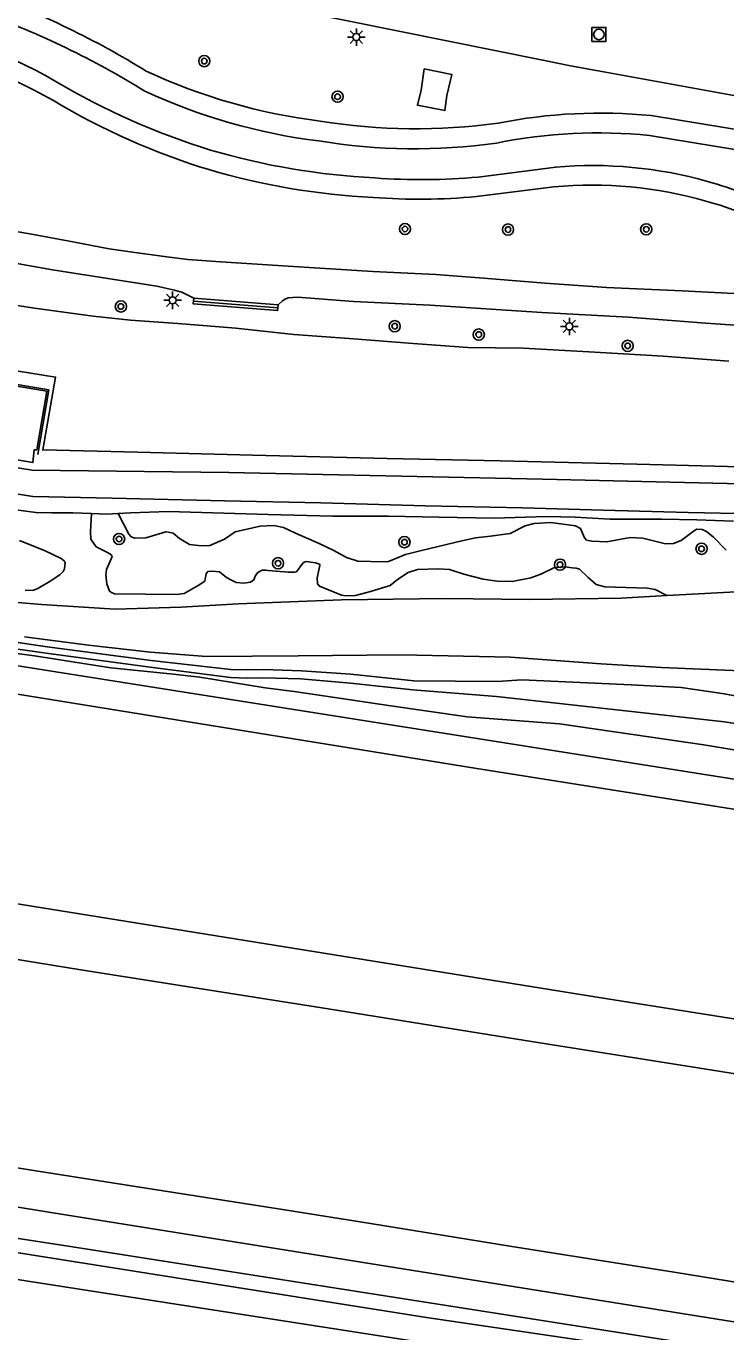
# Model space of a CAD drawing. Extents: x 132994 to 136000, y 393499 to 395512.
# Drawn here: x 133173.4 to 133223.3, y 394251.1 to 394344.1 of the extents above; entities that cross this region are included whole.
import ezdxf

# ---------------------------------------------------------------- set-up
doc = ezdxf.new("R2010")
doc.units = 0
for name, color, linetype in [('gg-bbg-lage trafo', 7, 'Continuous'), ('gg-knt-BGT kruinlijn', 7, 'Continuous'), ('gg-knt-verharding', 7, 'Continuous'), ('gg-kntw-beschoeiing', 7, 'Continuous'), ('gg-kntw-bovenkant insteek waterloop', 7, 'Continuous'), ('gg-kntw-waterlijn', 7, 'Continuous'), ('gt-symb-boom', 7, 'Continuous'), ('gt-symb-lichtmast', 7, 'Continuous'), ('gt-symb-rioolschacht', 7, 'Continuous'), ('gx-grn-maaiveld', 7, 'Continuous')]:
    doc.layers.add(name, color=color, linetype=linetype)

# ---------------------------------------------------------------- blocks, each defined once
blk = doc.blocks.new('gt0-BOOM')
at = {"layer": 'gt-symb-boom'}
for radius in [0.4, 0.2]:
    blk.add_circle((0, 0), radius, dxfattribs=at)
blk = doc.blocks.new('gt0-LMAST')
at = {"layer": 'gt-symb-lichtmast'}
for p, q in [((-0.182, 0.173), (-0.447, 0.438)), ((-0.005, 0.246), (-0.005, 0.621)), ((0.172, 0.173), (0.437, 0.438)), ((-0.255, -0.004), (-0.63, -0.004)), ((-0.182, -0.181), (-0.447, -0.446)), ((-0.005, -0.254), (-0.005, -0.629)), ((0.437, -0.446), (0.172, -0.181)), ((0.245, -0.004), (0.62, -0.004))]:
    blk.add_line(p, q, dxfattribs=at)
blk.add_circle((-0.005, -0.004), 0.25, dxfattribs=at)
blk = doc.blocks.new('gt0-RS')
at = {"layer": 'gt-symb-rioolschacht'}
blk.add_lwpolyline([(-0.5, -0.5), (0.5, -0.5), (0.5, 0.5), (-0.5, 0.5)], close=True, dxfattribs=at)
blk.add_circle((0, 0), 0.375, dxfattribs=at)

msp = doc.modelspace()

# ---------------------------------------------------------------- linework, layer by layer
at = {"layer": 'gg-bbg-lage trafo'}
msp.add_lwpolyline([(133201.797, 394341.068), (133201.566, 394339.537), (133201.303, 394338.475), (133203.257, 394338.097), (133203.39, 394339.175), (133203.765, 394340.661), (133201.797, 394341.068)], dxfattribs=at)
at = {"layer": 'gg-knt-BGT kruinlijn'}
for points in [[(133178.082, 394309.383), (133176.741, 394309.44), (133175.233, 394309.453), (133174.115, 394309.465), (133172.874, 394309.637), (133166.885, 394310.747), (133163.33, 394311.334), (133159.658, 394311.898), (133157.039, 394312.426), (133154.406, 394312.865), (133151.929, 394313.202), (133149.23, 394313.617), (133147.753, 394313.801), (133146.086, 394314.076), (133143.984, 394314.352), (133140.169, 394315.056), (133136.836, 394315.423)], [(133223.837, 394308.848), (133221.222, 394308.951), (133218.713, 394308.999), (133215.042, 394308.992), (133212.552, 394309.133), (133210.499, 394309.17), (133206.778, 394309.052), (133202.836, 394309.124), (133199.25, 394309.195), (133195.275, 394309.194), (133190.662, 394309.32), (133187.517, 394309.428), (133183.569, 394309.535), (133180.867, 394309.431), (133179.992, 394309.383)], [(133178.082, 394309.383), (133179.163, 394309.337), (133179.992, 394309.383)]]:
    msp.add_lwpolyline(points, dxfattribs=at)
at = {"layer": 'gg-knt-verharding'}
msp.add_lwpolyline([(133164.147, 394350.681), (133172.02, 394349.296), (133184.77, 394346.838), (133196.55, 394344.438), (133210.248, 394341.686), (133212.206, 394341.28), (133214.181, 394340.932), (133230.911, 394337.881)], dxfattribs=at)
at = {"layer": 'gg-kntw-beschoeiing'}
for p, q in [((133191.361, 394324.054), (133185.345, 394324.529)), ((133160.37, 394320.622), (133175.034, 394318.193)), ((133175.034, 394318.193), (133174.25, 394313.601)), ((133160.791, 394314.617), (133173.849, 394312.481)), ((133173.849, 394312.481), (133187.874, 394312.324)), ((133187.874, 394312.324), (133210.226, 394311.829)), ((133210.226, 394311.829), (133228.151, 394311.431))]:
    msp.add_line(p, q, dxfattribs=at)
at = {"layer": 'gg-kntw-bovenkant insteek waterloop'}
msp.add_line((133205.522, 394331.965), (133211.035, 394332.659), dxfattribs=at)
for points in [[(133251.819, 394333.114), (133230.251, 394335.712), (133217.969, 394337.738)], [(133000, 394279.676), (133030.542, 394275.9), (133128.462, 394261.71), (133226.429, 394246.505)]]:
    msp.add_lwpolyline(points, dxfattribs=at)
for centre, radius, start, end in [((133149.266, 394287.916), 62.273, 58.30145, 70.03749), ((133158.111, 394308.803), 34.611, 60.07929, 81.43465), ((133199.501, 394378.584), 41.556, 245.07345, 262.9296), ((133201.358, 394382.383), 50.74, 239.19729, 252.90175), ((133214.347, 394300.606), 37.308, 84.4292, 101.27624), ((133201.216, 394379.247), 42.456, 260.74223, 277.90076), ((133200.683, 394382.418), 50.579, 253.64411, 267.12015), ((133213.745, 394303.259), 29.524, 74.06415, 95.26621), ((133201.456, 394376.644), 44.863, 265.76325, 275.19942), ((133216.963, 394313.184), 19.101, 58.21301, 75.17347)]:
    msp.add_arc(centre, radius, start, end, dxfattribs=at)
at = {"layer": 'gg-kntw-waterlijn'}
msp.add_line((133205.645, 394333.36), (133211.157, 394334.053), dxfattribs=at)
msp.add_lwpolyline([(133217.855, 394336.323), (133230.137, 394334.296), (133251.705, 394331.699)], dxfattribs=at)
for centre, radius, start, end in [((133149.145, 394286.496), 62.28, 58.29786, 70.03298), ((133158.241, 394310.209), 34.598, 60.07992, 81.44245), ((133201.452, 394383.714), 50.67, 239.18771, 252.91133), ((133199.387, 394377.178), 41.565, 245.07932, 262.92981), ((133214.234, 394299.227), 37.272, 84.42509, 101.2903), ((133201.104, 394377.791), 42.416, 260.72957, 277.90437), ((133200.794, 394383.742), 50.507, 253.63446, 267.12979), ((133213.869, 394304.672), 29.505, 74.05686, 95.27448), ((133201.582, 394377.755), 44.581, 265.73329, 275.22938), ((133217.092, 394314.585), 19.093, 58.21916, 75.186)]:
    msp.add_arc(centre, radius, start, end, dxfattribs=at)
at = {"layer": 'gx-grn-maaiveld'}
for p, q in [((133185.361, 394324.738), (133191.377, 394324.264)), ((133103.913, 394309.44), (133449.783, 394254.74))]:
    msp.add_line(p, q, dxfattribs=at)
for points in [[(133145.321, 394331.355), (133146.302, 394331.528), (133148.777, 394331.234), (133153.712, 394330.317), (133159.585, 394329.463), (133164.468, 394328.663), (133175.308, 394326.754), (133182.738, 394325.589), (133183.992, 394325.311), (133184.576, 394325.128), (133185.361, 394324.738)], [(133106.604, 394330.072), (133140.348, 394324.806), (133175.524, 394319.111), (133174.608, 394313.924), (133181.381, 394313.751), (133189.55, 394313.559), (133199.155, 394313.322), (133207.204, 394313.148), (133216.938, 394312.901), (133228.006, 394312.631), (133237.489, 394312.403), (133248.181, 394312.137), (133257.392, 394311.896), (133266.593, 394311.78), (133267.914, 394312.946), (133270.189, 394314.954), (133273.776, 394318.12), (133279.761, 394323.404)], [(133105.897, 394323.882), (133128.943, 394320.173), (133145.869, 394317.535), (133168.423, 394313.94), (133173.91, 394313.024), (133174.004, 394313.94), (133174.187, 394313.935), (133174.9, 394318.114), (133160.351, 394320.518), (133132.779, 394324.912), (133106.467, 394329.065)], [(133170.493, 394329.871), (133173.947, 394329.26), (133176.752, 394328.735), (133179.346, 394328.255), (133180.994, 394328.012), (133183.451, 394327.668), (133184.95, 394327.479), (133186.933, 394327.344), (133191.704, 394327.033), (133198.128, 394326.641), (133202.624, 394326.417), (133206.019, 394326.161), (133210.397, 394325.793), (133214.788, 394325.483), (133220.174, 394325.262), (133224.328, 394325.038)], [(133169.555, 394324.718), (133174.027, 394324.025), (133178.193, 394323.438), (133180.867, 394323.163), (133184.221, 394322.937), (133188.36, 394322.594), (133192.491, 394322.155), (133196.453, 394321.87), (133200.997, 394321.51), (133204.899, 394321.206), (133208.844, 394321.173), (133213.941, 394320.896), (133218.812, 394320.607), (133223.496, 394320.238)], [(133185.361, 394324.738), (133185.328, 394324.319), (133191.344, 394323.845), (133191.377, 394324.264)], [(133191.377, 394324.264), (133191.701, 394324.543), (133191.88, 394324.664), (133192.104, 394324.757), (133192.751, 394324.81), (133196.744, 394324.498), (133202.205, 394324.225), (133210.163, 394323.699), (133216.347, 394323.369), (133221.867, 394322.962), (133228.436, 394322.492)], [(133169.434, 394311.313), (133173.91, 394310.607), (133179.548, 394310.493), (133187.554, 394310.291), (133194.428, 394310.164), (133201.871, 394309.943), (133208.782, 394309.794), (133214.552, 394309.621), (133220.593, 394309.476), (133229.859, 394309.274), (133238.613, 394309.119), (133244.339, 394308.987), (133251.433, 394308.778), (133259.531, 394308.629), (133266.463, 394308.392), (133267.651, 394308.398), (133267.716, 394309.412), (133268.612, 394310.314), (133270.341, 394312.027), (133276.424, 394317.458), (133281.172, 394321.857), (133279.761, 394323.404)], [(133219.084, 394303.55), (133218.241, 394303.989), (133217.689, 394304.07), (133214.662, 394304.174), (133214.311, 394304.256), (133214.052, 394304.345), (133213.469, 394304.834), (133212.863, 394305.437), (133212.629, 394305.492), (133212.334, 394305.536), (133211.839, 394305.598), (133211.075, 394305.54), (133210.11, 394305.078), (133209.387, 394304.822), (133208.046, 394304.546), (133206.982, 394304.572), (133205.985, 394304.709), (133204.609, 394305.083), (133203.587, 394305.395), (133202.749, 394305.448), (133201.323, 394305.417), (133200.646, 394305.194), (133199.887, 394304.694), (133199.361, 394304.27), (133197.961, 394303.848), (133196.887, 394303.563), (133196.197, 394303.528), (133195.889, 394303.573), (133194.851, 394304), (133194.325, 394304.209), (133194.174, 394304.388), (133194.152, 394304.811), (133194.359, 394305.697), (133194.354, 394305.744), (133194.32, 394305.784), (133194.265, 394305.808), (133194.031, 394305.89), (133193.383, 394305.98), (133193.225, 394305.932), (133193.15, 394305.86), (133192.685, 394305.25), (133192.58, 394305.22), (133192.095, 394305.211), (133190.678, 394305.334), (133190.504, 394305.355), (133190.252, 394305.352), (133189.935, 394305.182), (133189.772, 394304.969), (133189.648, 394304.67), (133189.402, 394304.51), (133188.934, 394304.443), (133188.401, 394304.486), (133188.004, 394304.661), (133187.712, 394304.83), (133187.212, 394305.231), (133186.646, 394305.289), (133186.375, 394305.264), (133186.249, 394305.091), (133186.192, 394304.706), (133186.149, 394304.582), (133185.674, 394304.265), (133184.695, 394303.692), (133184.13, 394303.63), (133179.718, 394303.677), (133179.516, 394303.762), (133179.375, 394303.866), (133179.181, 394304.374), (133179.109, 394305.019), (133179.159, 394305.407), (133179.545, 394306.332), (133179.523, 394306.389), (133179.457, 394306.469), (133179.221, 394306.61), (133178.419, 394307.021), (133178.038, 394307.574), (133178.012, 394308.092), (133178.082, 394309.383)], [(133223.316, 394306.775), (133222.396, 394307.712), (133221.896, 394308.111), (133221.591, 394308.246), (133221.225, 394308.278), (133221.053, 394308.182), (133220.111, 394307.482), (133219.549, 394307.263), (133218.972, 394307.242), (133217.361, 394307.646), (133216.467, 394307.68), (133214.812, 394307.372), (133213.74, 394307.432), (133213.365, 394307.503), (133213.223, 394307.667), (133212.935, 394308.322), (133212.579, 394308.525), (133210.807, 394308.757), (133209.619, 394308.69), (133208.972, 394308.506), (133207.917, 394307.966), (133206.508, 394307.789), (133205.446, 394307.659), (133204.469, 394307.44), (133201.591, 394306.753), (133200.464, 394306.475), (133199.241, 394305.978), (133198.883, 394305.94), (133197.049, 394305.991), (133196.255, 394306.25), (133195.351, 394306.764), (133194.31, 394307.263), (133192.613, 394308), (133191.761, 394308.394), (133191.07, 394308.538), (133190.098, 394308.498), (133188.317, 394308.091), (133187.555, 394307.561), (133186.516, 394307.115), (133185.912, 394307.084), (133185.072, 394307.18), (133184.353, 394307.611), (133183.908, 394307.987), (133183.544, 394308.054), (133183.385, 394308.078), (133181.947, 394307.655), (133181.169, 394307.636), (133180.908, 394307.731), (133180.737, 394307.911), (133179.992, 394309.383)], [(133103.692, 394307.62), (133135.956, 394302.421), (133172.671, 394296.539), (133205.531, 394291.236), (133242.735, 394285.335), (133276.845, 394279.812), (133311.235, 394274.35), (133343.177, 394269.307), (133372.187, 394264.622), (133403.774, 394259.575), (133436.997, 394254.225), (133466.864, 394249.452), (133478.907, 394247.513)], [(133172.947, 394307.466), (133174.79, 394306.742), (133175.924, 394306.193), (133176.13, 394306.017), (133176.201, 394305.873), (133176.165, 394305.455), (133176.073, 394305.257), (133175.836, 394305.015), (133175.074, 394304.53), (133174.212, 394304.018), (133173.939, 394303.925), (133173.344, 394303.904)], [(133153.127, 394306.206), (133156.751, 394305.561), (133162.386, 394304.618), (133168.831, 394303.396), (133174.522, 394302.914), (133179.764, 394302.573), (133184.462, 394302.719), (133188.531, 394302.957), (133195.903, 394303.252), (133203.281, 394303.335), (133209.291, 394303.263), (133215.834, 394303.371), (133219.084, 394303.55)], [(133219.084, 394303.55), (133224.914, 394303.87), (133233.781, 394303.845), (133235.422, 394303.924)], [(133167.802, 394300.446), (133174.861, 394299.451), (133182.263, 394298.439), (133187.997, 394297.724), (133189.179, 394297.677), (133190.284, 394297.687), (133193.009, 394297.618), (133196.544, 394297.3), (133200.98, 394296.842), (133206.932, 394296.357), (133223.193, 394294.551), (133235.736, 394292.62), (133270.584, 394287.317)], [(133167.855, 394300.951), (133174.924, 394299.9), (133182.327, 394298.915), (133187.998, 394298.293), (133189.207, 394298.259), (133190.326, 394298.285), (133193.04, 394298.178), (133196.556, 394297.941), (133201.053, 394297.475), (133206.987, 394297.417), (133208.738, 394297.54), (133216.543, 394297.192), (133220.096, 394296.998), (133223.017, 394296.563), (133240.621, 394293.404), (133265.88, 394289.296)], [(133256.885, 394293.173), (133245.151, 394294.611), (133235.967, 394296.215), (133227.242, 394297.741), (133223.791, 394298.208), (133218.693, 394298.42), (133214.389, 394298.678), (133207.941, 394299.15), (133200.157, 394299.331), (133192.806, 394299.259), (133186.274, 394299.22), (133182.292, 394299.508), (133177.872, 394300.023), (133173.301, 394300.617)], [(133170.767, 394299.683), (133174.018, 394299.256), (133179.46, 394298.408), (133183.693, 394297.969), (133185.789, 394297.741), (133190.459, 394296.975), (133192.514, 394296.726), (133195.423, 394296.284), (133199.245, 394295.72), (133204.858, 394294.923), (133211.441, 394294.407), (133221.712, 394292.914), (133266.043, 394285.5), (133332.732, 394275.09)], [(133477.263, 394233.067), (133471.899, 394233.946), (133442.502, 394238.637), (133411.761, 394243.557), (133389.511, 394247.02), (133358.56, 394251.906), (133333.027, 394255.989), (133297.862, 394261.604), (133274.576, 394265.329), (133243.64, 394270.279), (133214.406, 394274.898), (133182.692, 394280.01), (133151.949, 394284.944), (133119.947, 394290.049), (133101.683, 394293.043)], [(133101.203, 394289.072), (133118.088, 394286.411), (133137.224, 394283.293), (133156.429, 394280.288), (133177.32, 394276.902), (133194.944, 394274.105), (133208.991, 394271.869), (133222.786, 394269.678), (133245.064, 394266.053), (133260.589, 394263.531), (133273.333, 394261.509), (133287.286, 394259.325), (133300.806, 394257.231), (133316.688, 394254.634), (133322.832, 394253.739), (133331.674, 394252.307), (133341.5, 394250.71)], [(133000, 394283.613), (133006.651, 394282.786), (133009.417, 394282.223), (133051.12, 394276.596), (133083.158, 394271.778), (133137.099, 394263.258), (133176.735, 394257.152), (133239.728, 394247.293), (133319.893, 394234.746), (133367.614, 394227.278), (133367.804, 394227.245), (133367.582, 394225.979), (133367.415, 394226.008), (133357.297, 394227.923), (133315.333, 394234.588), (133277.405, 394240.612), (133240.548, 394246.466), (133201.95, 394252.139), (133139.433, 394262.023), (133051.349, 394275.591), (133009.25, 394281.473), (133006.609, 394281.676), (133000, 394282.474)], [(133255.605, 394249.523), (133245.864, 394251.106), (133234.202, 394252.978), (133219.605, 394255.349), (133207.886, 394257.208), (133197.973, 394258.83), (133191.995, 394259.778), (133182.432, 394261.279), (133173.656, 394262.644), (133163.261, 394264.322), (133152.402, 394266.085), (133142.397, 394267.69), (133139.496, 394268.168), (133130.697, 394269.576), (133121.972, 394270.955), (133113.83, 394272.233), (133108.27, 394273.08), (133102.647, 394274.073), (133099.203, 394274.62)], [(133098.443, 394271.622), (133113.786, 394269.245), (133135.009, 394266.023), (133154.517, 394262.949), (133175.036, 394259.635), (133230.389, 394250.777), (133249.113, 394247.873), (133285.7, 394242.171), (133296.882, 394240.156), (133304.194, 394238.895), (133314.298, 394237.478), (133330.266, 394234.801), (133344.791, 394232.542), (133356.531, 394230.633), (133366.935, 394228.775), (133367.865, 394228.474), (133368.258, 394228.405)]]:
    msp.add_lwpolyline(points, dxfattribs=at)

# ---------------------------------------------------------------- block references
at = {"layer": 'gt-symb-boom'}
for p in [(133186.118, 394341.614), (133195.613, 394339.081), (133200.42, 394329.658), (133207.763, 394329.617), (133217.613, 394329.635), (133180.174, 394324.139), (133199.687, 394322.735), (133205.676, 394322.138), (133216.287, 394321.335), (133180.048, 394307.578), (133200.381, 394307.353), (133221.555, 394306.879), (133191.373, 394305.85), (133211.469, 394305.752)]:
    msp.add_blockref('gt0-BOOM', p, dxfattribs=at)
at = {"layer": 'gt-symb-lichtmast'}
for p in [(133196.959, 394343.327), (133183.865, 394324.584), (133212.136, 394322.721)]:
    msp.add_blockref('gt0-LMAST', p, dxfattribs=at)
at = {"layer": 'gt-symb-rioolschacht'}
msp.add_blockref('gt0-RS', (133214.239, 394343.516), dxfattribs=at)

doc.saveas('drawing.dxf')
